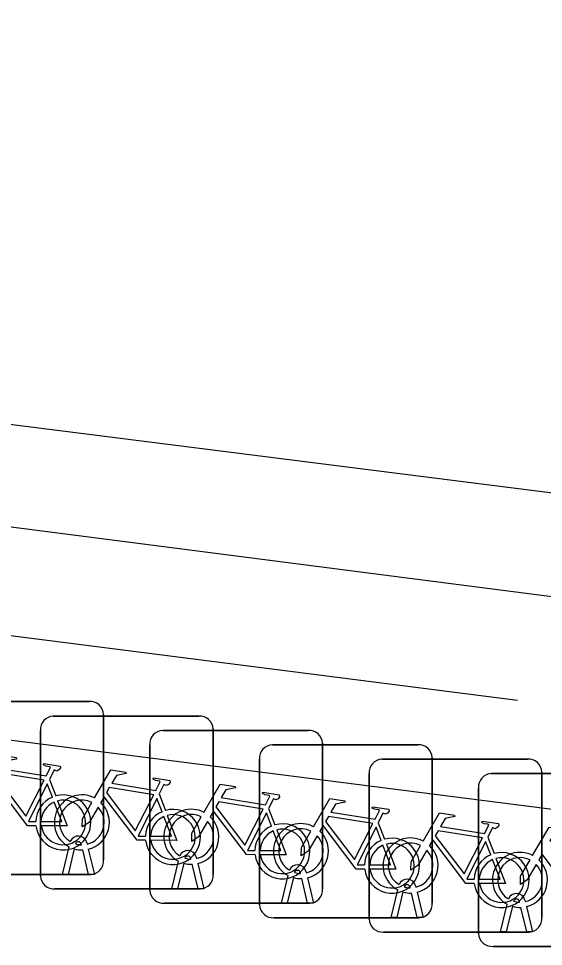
# Model space of a CAD drawing. Extents: x 160664 to 161506, y 382245 to 383288.
# Drawn here: x 160891.4 to 160894.44, y 383229.6 to 383234.96 of the extents above; entities that cross this region are included whole.
import ezdxf

# ---------------------------------------------------------------- set-up
doc = ezdxf.new("R2010")
doc.units = 0
for name, color, linetype in [('IMGEO_Fietsenrek', 7, 'Continuous'), ('IMGEO_Hek', 7, 'Continuous'), ('IMGEO_Parkeervlak_open', 7, 'Continuous'), ('IMGEO_Voetgangersgebied_open', 7, 'Continuous')]:
    doc.layers.add(name, color=color, linetype=linetype)

msp = doc.modelspace()

# ---------------------------------------------------------------- linework, layer by layer
at = {"layer": 'IMGEO_Fietsenrek'}
for p, q in [((160890.9679, 383231.0145), (160891.8088, 383231.0145)), ((160891.8088, 383231.0145), (160890.9679, 383231.0145)), ((160891.8925, 383230.9401), (160891.8925, 383230.0992)), ((160891.8925, 383230.0992), (160891.8925, 383230.9401)), ((160891.6019, 383230.9305), (160892.4428, 383230.9305)), ((160892.4428, 383230.9305), (160891.6019, 383230.9305)), ((160891.5275, 383230.0059), (160891.5275, 383230.8468)), ((160891.5275, 383230.8468), (160891.5275, 383230.0059)), ((160892.2349, 383230.8475), (160893.0758, 383230.8475)), ((160893.0758, 383230.8475), (160892.2349, 383230.8475)), ((160892.5265, 383230.8561), (160892.5265, 383230.0152)), ((160892.5265, 383230.0152), (160892.5265, 383230.8561)), ((160893.1595, 383230.7731), (160893.1595, 383229.9322)), ((160893.1595, 383229.9322), (160893.1595, 383230.7731)), ((160892.1605, 383229.9229), (160892.1605, 383230.7638)), ((160892.1605, 383230.7638), (160892.1605, 383229.9229)), ((160892.8689, 383230.7645), (160893.7098, 383230.7645)), ((160893.7098, 383230.7645), (160892.8689, 383230.7645)), ((160892.7945, 383229.8399), (160892.7945, 383230.6808)), ((160892.7945, 383230.6808), (160892.7945, 383229.8399)), ((160893.5029, 383230.6815), (160894.3438, 383230.6815)), ((160894.3438, 383230.6815), (160893.5029, 383230.6815)), ((160893.7935, 383230.6901), (160893.7935, 383229.8492)), ((160893.7935, 383229.8492), (160893.7935, 383230.6901)), ((160891.5802, 383230.5642), (160891.6165, 383230.469)), ((160893.4285, 383229.7569), (160893.4285, 383230.5978)), ((160893.4285, 383230.5978), (160893.4285, 383229.7569)), ((160894.1359, 383230.5985), (160894.9768, 383230.5985)), ((160894.9768, 383230.5985), (160894.1359, 383230.5985)), ((160894.4275, 383230.6071), (160894.4275, 383229.7662)), ((160894.4275, 383229.7662), (160894.4275, 383230.6071)), ((160894.0615, 383229.6739), (160894.0615, 383230.5148)), ((160894.0615, 383230.5148), (160894.0615, 383229.6739)), ((160892.2142, 383230.4802), (160892.2505, 383230.385)), ((160892.8472, 383230.3972), (160892.8835, 383230.302)), ((160893.4812, 383230.3142), (160893.5175, 383230.219)), ((160891.7649, 383230.1869), (160891.7639, 383230.1912)), ((160891.7956, 383230.1984), (160891.7974, 383230.1905)), ((160894.1152, 383230.2312), (160894.1515, 383230.136)), ((160891.6545, 383230.0153), (160891.6928, 383230.1753)), ((160891.7232, 383230.1631), (160891.6879, 383230.0153)), ((160891.806, 383230.0153), (160891.7721, 383230.157)), ((160891.8044, 383230.1613), (160891.8394, 383230.0153)), ((160892.2875, 383229.9323), (160892.3258, 383230.0923)), ((160892.3562, 383230.0801), (160892.3209, 383229.9323)), ((160892.3979, 383230.1039), (160892.3969, 383230.1082)), ((160892.4286, 383230.1154), (160892.4304, 383230.1075)), ((160892.4374, 383230.0783), (160892.4724, 383229.9323)), ((160892.439, 383229.9323), (160892.4051, 383230.074)), ((160893.0319, 383230.0209), (160893.0309, 383230.0252)), ((160893.0626, 383230.0324), (160893.0644, 383230.0245)), ((160891.8181, 383230.0155), (160890.9772, 383230.0155)), ((160890.9772, 383230.0155), (160891.8181, 383230.0155)), ((160891.6879, 383230.0153), (160891.6545, 383230.0153)), ((160891.8394, 383230.0153), (160891.806, 383230.0153)), ((160892.9215, 383229.8493), (160892.9598, 383230.0093)), ((160892.9902, 383229.9971), (160892.9549, 383229.8493)), ((160893.073, 383229.8493), (160893.0391, 383229.991)), ((160893.0714, 383229.9953), (160893.1064, 383229.8493)), ((160892.4521, 383229.9315), (160891.6112, 383229.9315)), ((160891.6112, 383229.9315), (160892.4521, 383229.9315)), ((160892.3209, 383229.9323), (160892.2875, 383229.9323)), ((160892.4724, 383229.9323), (160892.439, 383229.9323)), ((160893.5555, 383229.7663), (160893.5938, 383229.9263)), ((160893.6659, 383229.9379), (160893.6649, 383229.9422)), ((160893.6966, 383229.9494), (160893.6984, 383229.9415)), ((160893.6242, 383229.9141), (160893.5889, 383229.7663)), ((160893.707, 383229.7663), (160893.6731, 383229.908)), ((160893.7054, 383229.9123), (160893.7404, 383229.7663)), ((160894.3296, 383229.8664), (160894.3314, 383229.8585)), ((160893.0851, 383229.8485), (160892.2442, 383229.8485)), ((160892.2442, 383229.8485), (160893.0851, 383229.8485)), ((160892.9549, 383229.8493), (160892.9215, 383229.8493)), ((160893.1064, 383229.8493), (160893.073, 383229.8493)), ((160894.1885, 383229.6833), (160894.2268, 383229.8433)), ((160894.2572, 383229.8311), (160894.2219, 383229.6833)), ((160894.2989, 383229.8549), (160894.2979, 383229.8592)), ((160894.34, 383229.6833), (160894.3061, 383229.825)), ((160894.3384, 383229.8293), (160894.3734, 383229.6833)), ((160893.7191, 383229.7655), (160892.8782, 383229.7655)), ((160892.8782, 383229.7655), (160893.7191, 383229.7655)), ((160893.5889, 383229.7663), (160893.5555, 383229.7663)), ((160893.7404, 383229.7663), (160893.707, 383229.7663)), ((160894.3531, 383229.6825), (160893.5122, 383229.6825)), ((160893.5122, 383229.6825), (160894.3531, 383229.6825)), ((160894.2219, 383229.6833), (160894.1885, 383229.6833)), ((160894.3734, 383229.6833), (160894.34, 383229.6833)), ((160894.9861, 383229.5995), (160894.1452, 383229.5995)), ((160894.1452, 383229.5995), (160894.9861, 383229.5995))]:
    msp.add_line(p, q, dxfattribs=at)
for points in [[(160891.2061, 383230.5412), (160891.3008, 383230.7047), (160891.387, 383230.6909), (160891.3887, 383230.6822), (160891.3326, 383230.6713), (160891.3064, 383230.626), (160891.5616, 383230.5852)], [(160891.5616, 383230.5852), (160891.5866, 383230.634), (160891.5815, 383230.638), (160891.5583, 383230.6417), (160891.5456, 383230.6492), (160891.5446, 383230.6523), (160891.5468, 383230.6569), (160891.6416, 383230.6418), (160891.6439, 383230.6315), (160891.6345, 383230.6191), (160891.6221, 383230.6127), (160891.6076, 383230.6189), (160891.5802, 383230.5642)], [(160891.8401, 383230.4572), (160891.9348, 383230.6207), (160892.021, 383230.6069), (160892.0227, 383230.5982), (160891.9666, 383230.5873), (160891.9404, 383230.542), (160892.1956, 383230.5012)], [(160891.5487, 383230.56), (160891.2919, 383230.601), (160891.2752, 383230.5722), (160891.4422, 383230.3519), (160891.5487, 383230.56)], [(160892.1956, 383230.5012), (160892.2206, 383230.55), (160892.2155, 383230.554), (160892.1923, 383230.5577), (160892.1796, 383230.5652), (160892.1786, 383230.5683), (160892.1808, 383230.5729), (160892.2756, 383230.5578), (160892.2779, 383230.5475), (160892.2685, 383230.5351), (160892.2561, 383230.5287), (160892.2416, 383230.5349), (160892.2142, 383230.4802)], [(160891.5018, 383230.2965), (160891.4521, 383230.2966), (160891.2614, 383230.5483), (160891.2424, 383230.5155)], [(160891.5967, 383230.462), (160891.5674, 383230.5388), (160891.458, 383230.3207), (160891.5007, 383230.3206)], [(160892.1827, 383230.476), (160891.9259, 383230.517), (160891.9092, 383230.4882), (160892.0762, 383230.2679), (160892.1827, 383230.476)], [(160892.4731, 383230.3742), (160892.5678, 383230.5377), (160892.654, 383230.5239), (160892.6557, 383230.5152), (160892.5996, 383230.5043), (160892.5734, 383230.459), (160892.8286, 383230.4182)], [(160892.1358, 383230.2125), (160892.0861, 383230.2126), (160891.8954, 383230.4643), (160891.8764, 383230.4315)], [(160892.2307, 383230.378), (160892.2014, 383230.4548), (160892.092, 383230.2367), (160892.1347, 383230.2366)], [(160892.8286, 383230.4182), (160892.8536, 383230.467), (160892.8485, 383230.471), (160892.8253, 383230.4747), (160892.8126, 383230.4822), (160892.8116, 383230.4853), (160892.8138, 383230.4899), (160892.9086, 383230.4748), (160892.9109, 383230.4645), (160892.9015, 383230.4521), (160892.8891, 383230.4457), (160892.8746, 383230.4519), (160892.8472, 383230.3972)], [(160893.1071, 383230.2912), (160893.2018, 383230.4547), (160893.288, 383230.4409), (160893.2897, 383230.4322), (160893.2336, 383230.4213), (160893.2074, 383230.376), (160893.4626, 383230.3352)], [(160891.5307, 383230.3205), (160891.6506, 383230.3203), (160891.6074, 383230.4339)], [(160891.6272, 383230.4408), (160891.6822, 383230.2962), (160891.5321, 383230.2965)], [(160891.8608, 383230.4047), (160891.8092, 383230.3155), (160891.7693, 383230.2895), (160891.7705, 383230.337), (160891.825, 383230.4312)], [(160892.8157, 383230.393), (160892.5589, 383230.434), (160892.5422, 383230.4052), (160892.7092, 383230.1849), (160892.8157, 383230.393)], [(160893.4626, 383230.3352), (160893.4876, 383230.384), (160893.4825, 383230.388), (160893.4593, 383230.3917), (160893.4466, 383230.3992), (160893.4456, 383230.4023), (160893.4478, 383230.4069), (160893.5426, 383230.3918), (160893.5449, 383230.3815), (160893.5355, 383230.3691), (160893.5231, 383230.3627), (160893.5086, 383230.3689), (160893.4812, 383230.3142)], [(160892.1647, 383230.2365), (160892.2846, 383230.2363), (160892.2414, 383230.3499)], [(160892.2612, 383230.3568), (160892.3162, 383230.2122), (160892.1661, 383230.2125)], [(160892.4938, 383230.3217), (160892.4422, 383230.2325), (160892.4023, 383230.2065), (160892.4035, 383230.254), (160892.458, 383230.3482)], [(160892.7688, 383230.1295), (160892.7191, 383230.1296), (160892.5284, 383230.3813), (160892.5094, 383230.3485)], [(160892.8637, 383230.295), (160892.8344, 383230.3718), (160892.725, 383230.1537), (160892.7677, 383230.1536)], [(160893.4497, 383230.31), (160893.1929, 383230.351), (160893.1762, 383230.3222), (160893.3432, 383230.1019), (160893.4497, 383230.31)], [(160893.7411, 383230.2082), (160893.8358, 383230.3717), (160893.922, 383230.3579), (160893.9237, 383230.3492), (160893.8676, 383230.3383), (160893.8414, 383230.293), (160894.0966, 383230.2522)], [(160893.4028, 383230.0465), (160893.3531, 383230.0466), (160893.1624, 383230.2983), (160893.1434, 383230.2655)], [(160894.0966, 383230.2522), (160894.1216, 383230.301), (160894.1165, 383230.305), (160894.0933, 383230.3087), (160894.0806, 383230.3162), (160894.0796, 383230.3193), (160894.0818, 383230.3239), (160894.1766, 383230.3088), (160894.1789, 383230.2985), (160894.1695, 383230.2861), (160894.1571, 383230.2797), (160894.1426, 383230.2859), (160894.1152, 383230.2312)], [(160892.7977, 383230.1535), (160892.9176, 383230.1533), (160892.8744, 383230.2669)], [(160892.8942, 383230.2738), (160892.9492, 383230.1292), (160892.7991, 383230.1295)], [(160893.1278, 383230.2387), (160893.0762, 383230.1495), (160893.0363, 383230.1235), (160893.0375, 383230.171), (160893.092, 383230.2652)], [(160893.4977, 383230.212), (160893.4684, 383230.2888), (160893.359, 383230.0707), (160893.4017, 383230.0706)], [(160894.0837, 383230.227), (160893.8269, 383230.268), (160893.8102, 383230.2392), (160893.9772, 383230.0189), (160894.0837, 383230.227)], [(160894.3741, 383230.1252), (160894.4688, 383230.2887), (160894.555, 383230.2749), (160894.5567, 383230.2662), (160894.5006, 383230.2553), (160894.4744, 383230.21), (160894.7296, 383230.1692)], [(160893.4317, 383230.0705), (160893.5516, 383230.0703), (160893.5084, 383230.1839)], [(160893.5282, 383230.1908), (160893.5832, 383230.0462), (160893.4331, 383230.0465)], [(160894.0368, 383229.9635), (160893.9871, 383229.9636), (160893.7964, 383230.2153), (160893.7774, 383230.1825)], [(160894.1317, 383230.129), (160894.1024, 383230.2058), (160893.993, 383229.9877), (160894.0357, 383229.9876)], [(160893.7618, 383230.1557), (160893.7102, 383230.0665), (160893.6703, 383230.0405), (160893.6715, 383230.088), (160893.726, 383230.1822)], [(160894.6698, 383229.8805), (160894.6201, 383229.8806), (160894.4294, 383230.1323), (160894.4104, 383230.0995)], [(160894.0657, 383229.9875), (160894.1856, 383229.9873), (160894.1424, 383230.1009)], [(160894.1622, 383230.1078), (160894.2172, 383229.9632), (160894.0671, 383229.9635)], [(160894.3948, 383230.0727), (160894.3432, 383229.9835), (160894.3033, 383229.9575), (160894.3045, 383230.005), (160894.359, 383230.0992)]]:
    msp.add_lwpolyline(points, dxfattribs=at)
for centre, radius, start, end in [((160891.8146, 383230.9368), 0.0779, 2.4484, 94.2845), ((160891.8146, 383230.9368), 0.0779, 2.4484, 94.2845), ((160891.6052, 383230.8526), 0.0779, 92.4484, 184.2845), ((160891.6052, 383230.8526), 0.0779, 92.4484, 184.2845), ((160892.4486, 383230.8528), 0.0779, 2.4484, 94.2845), ((160892.4486, 383230.8528), 0.0779, 2.4484, 94.2845), ((160892.2382, 383230.7696), 0.0779, 92.4484, 184.2845), ((160892.2382, 383230.7696), 0.0779, 92.4484, 184.2845), ((160893.0816, 383230.7698), 0.0779, 2.4484, 94.2845), ((160893.0816, 383230.7698), 0.0779, 2.4484, 94.2845), ((160892.8722, 383230.6866), 0.0779, 92.4484, 184.2845), ((160892.8722, 383230.6866), 0.0779, 92.4484, 184.2845), ((160893.7156, 383230.6868), 0.0779, 2.4484, 94.2845), ((160893.7156, 383230.6868), 0.0779, 2.4484, 94.2845), ((160893.5062, 383230.6036), 0.0779, 92.4484, 184.2845), ((160893.5062, 383230.6036), 0.0779, 92.4484, 184.2845), ((160894.3496, 383230.6038), 0.0779, 2.4484, 94.2845), ((160894.3496, 383230.6038), 0.0779, 2.4484, 94.2845), ((160894.1392, 383230.5206), 0.0779, 92.4484, 184.2845), ((160894.1392, 383230.5206), 0.0779, 92.4484, 184.2845), ((160891.6597, 383230.3159), 0.159, 113.3408, 178.3217), ((160891.6597, 383230.3159), 0.159, 187.0065, 105.7708), ((160891.7671, 383230.3159), 0.159, 62.6766, 242.1369), ((160891.6597, 383230.3159), 0.129, 113.923, 177.9556), ((160891.6597, 383230.3159), 0.129, 188.6715, 104.5883), ((160891.7671, 383230.3159), 0.129, 63.3192, 238.903), ((160891.7671, 383230.3159), 0.129, 283.6043, 43.4302), ((160891.7671, 383230.3159), 0.159, 283.5766, 46.6042), ((160892.2937, 383230.2319), 0.159, 113.3408, 178.3217), ((160892.2937, 383230.2319), 0.159, 187.0065, 105.7708), ((160892.2937, 383230.2319), 0.129, 113.923, 177.9556), ((160892.2937, 383230.2319), 0.129, 188.6715, 104.5883), ((160892.4001, 383230.2329), 0.159, 62.6766, 242.1369), ((160892.4001, 383230.2329), 0.129, 63.3192, 238.903), ((160892.4001, 383230.2329), 0.159, 283.5766, 46.6042), ((160892.4001, 383230.2329), 0.129, 283.6043, 43.4302), ((160892.9267, 383230.1489), 0.159, 113.3408, 178.3217), ((160892.9267, 383230.1489), 0.159, 187.0065, 105.7708), ((160893.0341, 383230.1499), 0.159, 62.6766, 242.1369), ((160891.7469, 383230.1873), 0.0499, 12.8025, 158.6934), ((160892.9267, 383230.1489), 0.129, 113.923, 177.9556), ((160892.9267, 383230.1489), 0.129, 188.6715, 104.5883), ((160893.0341, 383230.1499), 0.129, 63.3192, 238.903), ((160893.0341, 383230.1499), 0.129, 283.6043, 43.4302), ((160893.0341, 383230.1499), 0.159, 283.5766, 46.6042), ((160891.7469, 383230.1873), 0.0174, 12.8025, 163.4502), ((160891.7671, 383230.3159), 0.129, 253.415, 269.0204), ((160893.5607, 383230.0659), 0.159, 113.3408, 178.3217), ((160893.5607, 383230.0659), 0.159, 187.0065, 105.7708), ((160893.5607, 383230.0659), 0.129, 113.923, 177.9556), ((160893.5607, 383230.0659), 0.129, 188.6715, 104.5883), ((160893.6681, 383230.0669), 0.159, 62.6766, 242.1369), ((160893.6681, 383230.0669), 0.129, 63.3192, 238.903), ((160891.7671, 383230.3159), 0.159, 253.9967, 271.7867), ((160892.3799, 383230.1043), 0.0499, 12.8025, 158.6934), ((160893.6681, 383230.0669), 0.129, 283.6043, 43.4302), ((160893.6681, 383230.0669), 0.159, 283.5766, 46.6042), ((160894.1947, 383229.9829), 0.159, 187.0065, 105.7708), ((160894.3011, 383229.9839), 0.159, 62.6766, 242.1369), ((160891.8148, 383230.0934), 0.0779, 272.4484, 4.2845), ((160891.8148, 383230.0934), 0.0779, 272.4484, 4.2845), ((160892.4001, 383230.2329), 0.159, 253.9967, 271.7867), ((160892.3799, 383230.1043), 0.0174, 12.8025, 163.4502), ((160892.4001, 383230.2329), 0.129, 253.415, 269.0204), ((160894.1947, 383229.9829), 0.159, 113.3408, 178.3217), ((160894.1947, 383229.9829), 0.129, 113.923, 177.9556), ((160894.1947, 383229.9829), 0.129, 188.6715, 104.5883), ((160894.3011, 383229.9839), 0.129, 63.3192, 238.903), ((160894.3011, 383229.9839), 0.159, 283.5766, 46.6042), ((160893.0139, 383230.0213), 0.0499, 12.8025, 158.6934), ((160893.0139, 383230.0213), 0.0174, 12.8025, 163.4502), ((160893.0341, 383230.1499), 0.129, 253.415, 269.0204), ((160894.3011, 383229.9839), 0.129, 283.6043, 43.4302), ((160891.6054, 383230.0092), 0.0779, 182.4484, 274.2845), ((160891.6054, 383230.0092), 0.0779, 182.4484, 274.2845), ((160892.4488, 383230.0094), 0.0779, 272.4484, 4.2845), ((160892.4488, 383230.0094), 0.0779, 272.4484, 4.2845), ((160893.0341, 383230.1499), 0.159, 253.9967, 271.7867), ((160893.6479, 383229.9383), 0.0499, 12.8025, 158.6934), ((160892.2384, 383229.9262), 0.0779, 182.4484, 274.2845), ((160892.2384, 383229.9262), 0.0779, 182.4484, 274.2845), ((160893.0818, 383229.9264), 0.0779, 272.4484, 4.2845), ((160893.0818, 383229.9264), 0.0779, 272.4484, 4.2845), ((160893.6479, 383229.9383), 0.0174, 12.8025, 163.4502), ((160893.6681, 383230.0669), 0.129, 253.415, 269.0204), ((160893.6681, 383230.0669), 0.159, 253.9967, 271.7867), ((160894.2809, 383229.8553), 0.0499, 12.8025, 158.6934), ((160894.2809, 383229.8553), 0.0174, 12.8025, 163.4502), ((160892.8724, 383229.8432), 0.0779, 182.4484, 274.2845), ((160892.8724, 383229.8432), 0.0779, 182.4484, 274.2845), ((160893.7158, 383229.8434), 0.0779, 272.4484, 4.2845), ((160893.7158, 383229.8434), 0.0779, 272.4484, 4.2845), ((160894.3011, 383229.9839), 0.159, 253.9967, 271.7867), ((160894.3011, 383229.9839), 0.129, 253.415, 269.0204), ((160893.5064, 383229.7602), 0.0779, 182.4484, 274.2845), ((160893.5064, 383229.7602), 0.0779, 182.4484, 274.2845), ((160894.3498, 383229.7604), 0.0779, 272.4484, 4.2845), ((160894.3498, 383229.7604), 0.0779, 272.4484, 4.2845), ((160894.1394, 383229.6772), 0.0779, 182.4484, 274.2845), ((160894.1394, 383229.6772), 0.0779, 182.4484, 274.2845)]:
    msp.add_arc(centre, radius, start, end, dxfattribs=at)
at = {"layer": 'IMGEO_Hek'}
msp.add_lwpolyline([(160870.379, 383234.07), (160894.286, 383231.023)], dxfattribs=at)
at = {"layer": 'IMGEO_Parkeervlak_open'}
msp.add_lwpolyline([(160872.796, 383234.961), (160896.746, 383231.936)], dxfattribs=at)
at = {"layer": 'IMGEO_Voetgangersgebied_open'}
for points in [[(160870.299, 383234.735), (160894.83, 383231.577)], [(160894.729, 383230.36), (160885.381, 383231.552)]]:
    msp.add_lwpolyline(points, dxfattribs=at)

doc.saveas('drawing.dxf')
